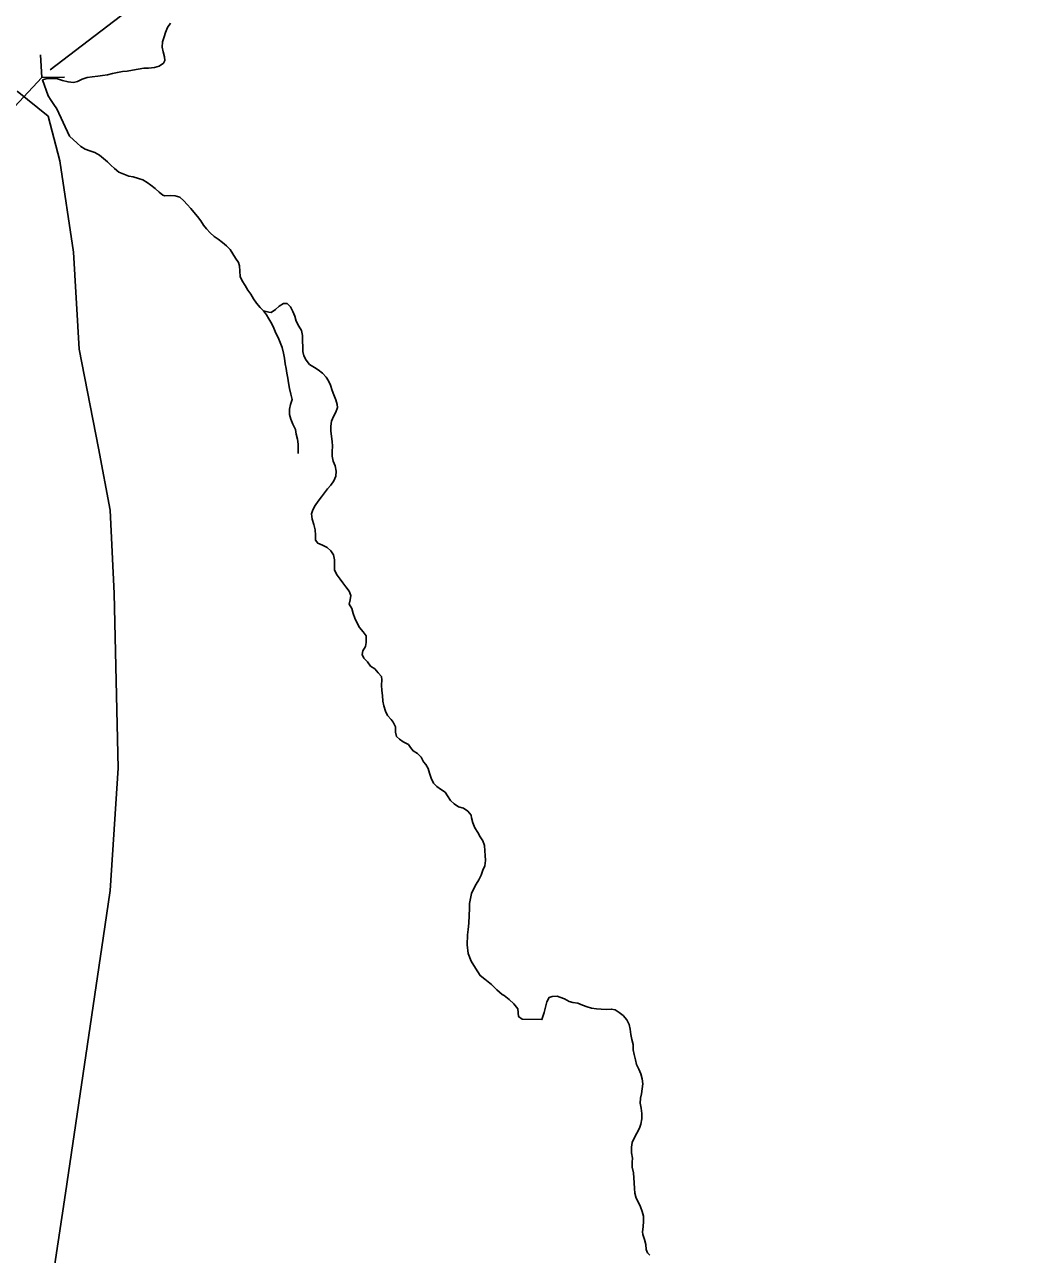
# Model space of a CAD drawing. Extents: x 1662474 to 1856135, y 779280 to 917889.
# Drawn here: x 1706360 to 1708424, y 862366 to 864932 of the extents above; entities that cross this region are included whole.
import ezdxf

# ---------------------------------------------------------------- set-up
doc = ezdxf.new("R2010")
doc.units = 0
for name, color, linetype in [('Exist Hydrographic Creek Single Shore', 7, 'Continuous'), ('Exist Road Secondary Structure Pipe CELL', 7, 'Continuous'), ('Exist Road Secondary Structure Pipe Number Label', 7, 'Continuous'), ('Exist Road Secondary Type 51 Attributed', 7, 'Continuous')]:
    doc.layers.add(name, color=color, linetype=linetype)

msp = doc.modelspace()

# ---------------------------------------------------------------- linework, layer by layer
at = {"layer": 'Exist Hydrographic Creek Single Shore'}
for points in [[(1706664.9, 864935.2), (1706658.8, 864926.1), (1706654.6, 864916.1), (1706651.2, 864906.6), (1706647.8, 864896.4), (1706647, 864885.4), (1706649.1, 864875.4), (1706652.5, 864864.9), (1706652.8, 864857.3), (1706650.1, 864852.1), (1706641, 864845.5), (1706631.2, 864842.6), (1706618.9, 864841.8), (1706609, 864841.2), (1706597.4, 864839.4), (1706585.4, 864837.3), (1706574.2, 864835.2), (1706564.6, 864834.2), (1706554.1, 864832.6), (1706543.9, 864830.2), (1706533.4, 864827.9), (1706522.6, 864826.1), (1706512.9, 864824.8), (1706501.4, 864823.2), (1706491.1, 864821.9), (1706480.4, 864818.2), (1706470.9, 864813.8), (1706462, 864811.9), (1706451, 864812.9), (1706439.6, 864816.1), (1706428.6, 864818.9), (1706418.6, 864819.8), (1706407.4, 864819.8), (1706397.4, 864816.9)], [(1706397.4, 864816.9), (1706409.5, 864783.6), (1706415.5, 864774.1), (1706421.2, 864765.4), (1706427.4, 864756.5), (1706454.1, 864699.6), (1706469.6, 864684.9), (1706477.5, 864678.1), (1706486.6, 864672.5), (1706496.6, 864668.9), (1706507.1, 864665.7), (1706516.5, 864659.7), (1706525, 864652.8), (1706533.4, 864645.8), (1706540.1, 864638.9), (1706548, 864631.8), (1706557.2, 864624.2), (1706567.2, 864620), (1706577.5, 864616.4), (1706586.6, 864614.8), (1706597.9, 864611.6), (1706607.1, 864608.2), (1706615.8, 864603.2), (1706623.9, 864597.2), (1706632.6, 864590.6), (1706640.8, 864582.5), (1706648.6, 864576.4), (1706653.2, 864575.4), (1706663.8, 864575.7), (1706674.2, 864575.1), (1706684, 864572.2), (1706692.6, 864564.9), (1706699.8, 864557.1), (1706707.4, 864548.4), (1706713.6, 864541.3), (1706721, 864532.1), (1706728.1, 864522.9), (1706733.9, 864514), (1706740.1, 864506.4), (1706747.8, 864498), (1706755.9, 864490.4), (1706764.4, 864484.6), (1706773.2, 864477.8), (1706781.9, 864470.9), (1706789, 864463.4), (1706794.8, 864454.4), (1706800.5, 864445.2), (1706806.9, 864435.8), (1706808.4, 864429.2), (1706809.2, 864417.7), (1706810.2, 864406.7), (1706814.1, 864397.8), (1706820.2, 864387.8), (1706826, 864378.3), (1706832.2, 864369.6), (1706838, 864360.4), (1706844.4, 864351.2), (1706852, 864342.4), (1706859, 864335)], [(1706859, 864335), (1706869.9, 864332.4), (1706874.5, 864331.9), (1706883.8, 864337.9), (1706891.4, 864345), (1706900.8, 864350.2), (1706908.1, 864350.2), (1706915, 864343.4), (1706920.2, 864333.7), (1706923.9, 864324), (1706927, 864313.5), (1706932.5, 864303.2), (1706938, 864294.1), (1706939.9, 864283.8), (1706940.4, 864271.5), (1706940.6, 864259.9), (1706941, 864250), (1706943.2, 864241.1), (1706948, 864232.1), (1706955.1, 864223.4), (1706964.9, 864216.9), (1706973, 864211.9), (1706981.6, 864204.8), (1706989.5, 864196.7), (1706994.5, 864189.4), (1706998.4, 864179.9), (1707002.1, 864169.1), (1707005.5, 864159.7), (1707009.8, 864149.2), (1707012.6, 864139.5), (1707013.4, 864133.4), (1707009.8, 864124), (1707004.8, 864114.8), (1707001, 864104.8), (1706999.2, 864094.6), (1706999.2, 864084.4), (1707000.8, 864072.8), (1707001.9, 864062.6), (1707002.6, 864052.6), (1707002.4, 864041.9), (1707001.9, 864031.6), (1707004.5, 864021.6), (1707008.1, 864011.7), (1707010.2, 864000.9), (1707009.5, 863990.1), (1707005.8, 863980.4), (1706999.2, 863971.5), (1706992.6, 863963.4), (1706986.1, 863955.2), (1706979.5, 863947.1), (1706973.2, 863938.2), (1706966.9, 863928.8), (1706961.4, 863919.6), (1706959, 863911.7), (1706960.1, 863900.1), (1706964, 863889.4), (1706966.9, 863878.4), (1706967.2, 863867.3), (1706967.5, 863856.8), (1706971.9, 863850), (1706982.1, 863846.1), (1706991.4, 863841.3), (1706999, 863834.2), (1707005.2, 863826.1), (1707007.1, 863815.9), (1707007.1, 863804.3), (1707007.1, 863794.1), (1707012.6, 863783.9), (1707019.1, 863775.4), (1707024.6, 863767.3), (1707030.5, 863758.9), (1707037.8, 863750.2), (1707041.2, 863741.4), (1707039.6, 863731.9), (1707037.8, 863723), (1707042.8, 863713.8), (1707045.6, 863703.6), (1707049.6, 863693.6), (1707054, 863683.6), (1707059.2, 863674.2), (1707066.6, 863665.5), (1707073.2, 863656.8), (1707073.2, 863643.4), (1707071.9, 863634.8), (1707066.4, 863625.9), (1707064.9, 863617.8), (1707068.2, 863610.4), (1707076.1, 863602.5), (1707082.1, 863593.9), (1707091.1, 863588.1), (1707098.1, 863579.7), (1707104.8, 863572.1), (1707105.5, 863565), (1707105, 863553.9), (1707105.5, 863543.2), (1707106.8, 863532.2), (1707107.9, 863520.9), (1707110, 863510.6), (1707113.1, 863499.9), (1707117.9, 863490.7)], [(1706859, 864335), (1706865.1, 864326.9), (1706870.1, 864318.2), (1706875.9, 864308.2), (1706880.6, 864299.1), (1706884.8, 864288.8), (1706889.2, 864279.4), (1706893.5, 864269.4), (1706897.6, 864258.4), (1706900.8, 864247.1), (1706902.9, 864236.1), (1706904.2, 864224.8), (1706906, 864214.6), (1706907.6, 864204.8), (1706909.5, 864194.3), (1706911, 864184.9), (1706912.9, 864173.1), (1706915.8, 864161.5), (1706918.4, 864149.8), (1706914.8, 864140), (1706913.1, 864129.8), (1706913.1, 864119), (1706915.8, 864109.1), (1706920.2, 864098.6), (1706925.8, 864087.5), (1706927.2, 864077.6), (1706929.4, 864067.1), (1706930.8, 864057.1), (1706931, 864047.6), (1706931, 864037.4)], [(1707117.9, 863490.7), (1707125.5, 863482.1), (1707129.4, 863476.8), (1707134.1, 863466.8), (1707134.4, 863455.8), (1707136.5, 863446.6), (1707142.5, 863441.4), (1707150.6, 863435.9), (1707161.1, 863430.1), (1707165.4, 863423.8), (1707171.1, 863416.9), (1707180, 863411.4), (1707188.1, 863403.8), (1707192.6, 863394.4), (1707197.4, 863388.4), (1707202.4, 863380.2), (1707205.2, 863370.2), (1707208.9, 863359.8), (1707213.6, 863349.5), (1707220.2, 863342.7), (1707228.1, 863337.2), (1707237.8, 863330.9), (1707242.8, 863322.8), (1707248.8, 863313.6), (1707256.6, 863306.2), (1707265.9, 863300.4), (1707275.9, 863297.2), (1707285.5, 863291), (1707292.1, 863283.1), (1707293.1, 863277.1), (1707295.5, 863266.6), (1707299.8, 863256.1), (1707305.8, 863246.9), (1707311, 863237.9), (1707316.5, 863229.1), (1707320.1, 863219.6), (1707321, 863208.6), (1707321.5, 863198.3), (1707322.2, 863188.1), (1707320.8, 863177.1), (1707316.8, 863167.9), (1707312.9, 863157.9), (1707307.9, 863147.9), (1707302.6, 863138.5), (1707297.6, 863129.6), (1707293.1, 863119.3), (1707290.5, 863109.1), (1707288.8, 863098.6), (1707288.4, 863088.6), (1707287.1, 863057.1), (1707285.8, 863044), (1707284.5, 863033), (1707283.8, 863012), (1707285.8, 862993.9), (1707292.1, 862977.9), (1707301, 862963.7), (1707311, 862947.9), (1707321, 862940.6), (1707334.4, 862929.3), (1707345.4, 862918.3), (1707356.6, 862908.6), (1707360.9, 862906.2), (1707371.6, 862898.4), (1707381.4, 862888.9), (1707389.2, 862878.4), (1707391, 862862.4), (1707398.4, 862857.4), (1707439.9, 862856.1), (1707444.6, 862871.3), (1707447, 862882.1), (1707449.9, 862893.4), (1707454.9, 862902), (1707460.9, 862904.4), (1707471.4, 862904.9), (1707477.1, 862903.3), (1707486.6, 862899.7), (1707496.5, 862894.1), (1707504.6, 862892.1), (1707514.6, 862890.5), (1707524.6, 862886.3), (1707534.1, 862882.6), (1707543, 862880), (1707553.5, 862878.7), (1707563.5, 862877.9), (1707574.5, 862877.6), (1707585.2, 862878.1), (1707592.4, 862876.8), (1707601.2, 862871.3), (1707609.6, 862864.5), (1707617.2, 862855.8), (1707622.2, 862845.9), (1707623.9, 862835.9), (1707625.1, 862825.4), (1707627.5, 862814.6), (1707629.9, 862804.1), (1707630.1, 862793.1), (1707632, 862783.1), (1707634.9, 862772.4), (1707637.5, 862762.7), (1707642.2, 862752.7)], [(1707642.2, 862752.7), (1707645.9, 862742.8), (1707649, 862732.8), (1707650.4, 862722.2), (1707649.2, 862711.8), (1707647.8, 862701.5), (1707645.4, 862692.1), (1707645.1, 862681.8), (1707646.6, 862671.3), (1707648.5, 862660.3), (1707648, 862649.3), (1707646.4, 862638.2), (1707643.2, 862629.4), (1707637.8, 862619.4), (1707632.8, 862609.9), (1707628, 862599.7), (1707626.5, 862590), (1707626.8, 862577.9), (1707628.6, 862566.9), (1707628, 862559), (1707628.2, 862548.2), (1707630.6, 862536.7), (1707631.8, 862525.9), (1707632.5, 862515.7), (1707632.8, 862504.1), (1707633.5, 862493.7), (1707636.8, 862483.4), (1707641.1, 862474.8), (1707645.6, 862465.8), (1707649, 862455.9), (1707652.1, 862445.9), (1707652.1, 862435.6), (1707650.9, 862424.1), (1707649.5, 862413.6), (1707650.1, 862407.6), (1707654, 862397.1), (1707656.4, 862386.6), (1707657.1, 862376.3), (1707659.8, 862369.5), (1707664.8, 862364.8)]]:
    msp.add_lwpolyline(points, dxfattribs=at)
at = {"layer": 'Exist Road Secondary Structure Pipe CELL'}
for p in [(1706393.5, 864869.1), (1706320.1, 864740.8), (1706443.2, 864822.6)]:
    msp.add_line(p, (1706396.4, 864822.3), dxfattribs=at)
at = {"layer": 'Exist Road Secondary Structure Pipe Number Label'}
msp.add_line((1706413.3, 864837.7), (1708581.5, 866494.5), dxfattribs=at)
at = {"layer": 'Exist Road Secondary Type 51 Attributed'}
msp.add_lwpolyline([(1706344.5, 864793.7), (1706409.3, 864741.1), (1706433.6, 864647.9), (1706462, 864457.6), (1706474.1, 864255.2), (1706514.6, 864048.7), (1706538.9, 863919.1), (1706547.1, 863745), (1706555.2, 863380.7), (1706538.9, 863125.6), (1706528, 863050.1), (1706445.3, 862494.2), (1706405.6, 862226.2)], dxfattribs=at)

doc.saveas('drawing.dxf')
